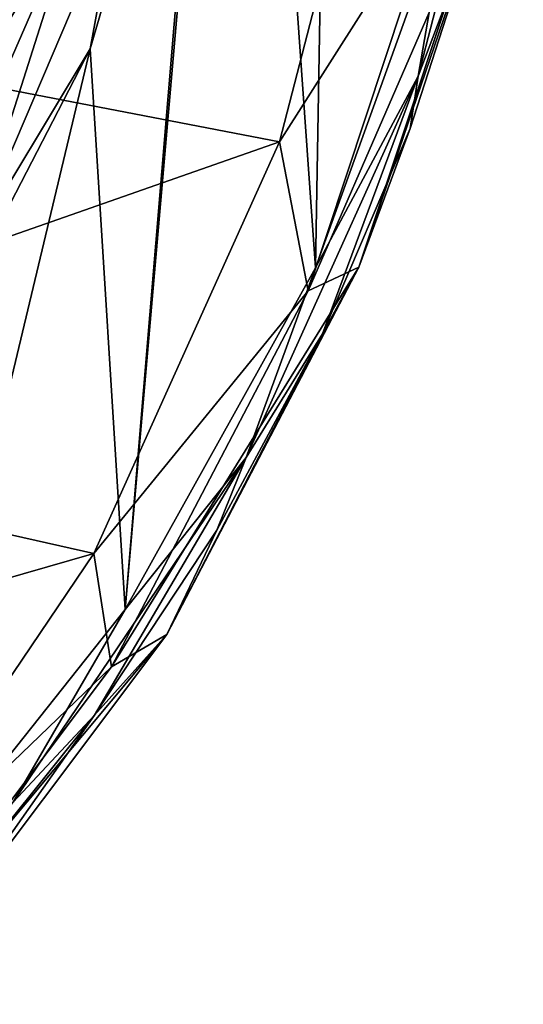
# Model space of a CAD drawing. Header units: metres. Extents: x -62 to 300, y -109 to 109.
# Tile 691 of 708: x 297.5 to 299.74, y -7.79 to -3.42. Entities that reach past the tile are written whole.
import ezdxf

# ---------------------------------------------------------------- set-up
doc = ezdxf.new("R2010")
doc.units = ezdxf.units.M
doc.layers.add('solid_500635', color=7, linetype='CONTINUOUS')

msp = doc.modelspace()

# ---------------------------------------------------------------- linework, layer by layer
at = {"layer": 'solid_500635'}
for points in [[(298.963379, 4.172844, -94.984924), (298.813812, -4.517451, -95.02491), (298.493835, 0, -95.110458)], [(298.963379, 4.172844, -94.984924), (299.407806, -2.869176, -94.866104), (298.813812, -4.517451, -95.02491)], [(297.968262, -6.036114, -95.250977), (298.321899, -1.806975, -95.156425), (298.493835, 0, -95.110458)], [(298.813812, -4.517451, -95.02491), (297.968262, -6.036114, -95.250977), (298.493835, 0, -95.110458)], [(297.968262, -6.036114, -95.250977), (297.812714, -3.54451, -95.292564), (298.321899, -1.806975, -95.156425)], [(297.931183, -2.899276, -95.375336), (298.321899, -1.806975, -95.156425), (297.812714, -3.54451, -95.292564)], [(299.736877, -1.861891, -94.737984), (299.539978, -2.954098, -94.685783), (299.269562, -3.66721, -94.86293)], [(299.736877, -1.861891, -94.737984), (299.269562, -3.66721, -94.86293), (299.407806, -2.869176, -94.866104)], [(298.653198, -3.958885, -89.455025), (299.157684, -2.009976, -89.320145), (295.839233, -3.415756, -78.223091)], [(299.376953, -2.823286, -91.109123), (299.157684, -2.009976, -89.320145), (298.653198, -3.958885, -89.455025)], [(297.065277, -4.074572, -95.647667), (297.35553, -3.34848, -95.414803), (297.663208, -2.575619, -95.487808)], [(297.065277, -4.074572, -95.647667), (297.663208, -2.575619, -95.487808), (297.770477, -2.881777, -95.459129)], [(299.58905, -2.759109, -92.883583), (299.376953, -2.823286, -91.109123), (298.781128, -4.61983, -91.268425)], [(299.58905, -2.759109, -92.883583), (298.781128, -4.61983, -91.268425), (299.006775, -4.514816, -93.039261)], [(299.58905, -2.759109, -92.883583), (299.006775, -4.514816, -93.039261), (299.539978, -2.954098, -94.685783)], [(298.781128, -4.61983, -91.268425), (299.376953, -2.823286, -91.109123), (298.653198, -3.958885, -89.455025)], [(297.065277, -4.074572, -95.647667), (297.770477, -2.881777, -95.459129), (297.083191, -4.45583, -95.642876)], [(297.083191, -4.45583, -95.642876), (297.770477, -2.881777, -95.459129), (297.274231, -4.439393, -95.550972)], [(297.770477, -2.881777, -95.459129), (297.931183, -2.899276, -95.375336), (297.274231, -4.439393, -95.550972)], [(299.269562, -3.66721, -94.86293), (298.813812, -4.517451, -95.02491), (299.407806, -2.869176, -94.866104)], [(297.274231, -4.439393, -95.550972), (297.931183, -2.899276, -95.375336), (297.812714, -3.54451, -95.292564)], [(299.006775, -4.514816, -93.039261), (299.233887, -3.899482, -94.767624), (299.539978, -2.954098, -94.685783)], [(299.269562, -3.66721, -94.86293), (299.539978, -2.954098, -94.685783), (299.233887, -3.899482, -94.767624)], [(298.653198, -3.958885, -89.455025), (295.839233, -3.415756, -78.223091), (295.152832, -5.184437, -78.406609)], [(296.894012, -7.388293, -95.538185), (296.98584, -5.145829, -95.513641), (297.812714, -3.54451, -95.292564)], [(297.968262, -6.036114, -95.250977), (296.894012, -7.388293, -95.538185), (297.812714, -3.54451, -95.292564)], [(297.274231, -4.439393, -95.550972), (297.812714, -3.54451, -95.292564), (296.98584, -5.145829, -95.513641)], [(299.269562, -3.66721, -94.86293), (298.844818, -4.811595, -94.871643), (298.50647, -5.361102, -95.06694)], [(299.269562, -3.66721, -94.86293), (298.50647, -5.361102, -95.06694), (298.813812, -4.517451, -95.02491)], [(299.269562, -3.66721, -94.86293), (299.233887, -3.899482, -94.767624), (298.844818, -4.811595, -94.871643)], [(299.006775, -4.514816, -93.039261), (298.844818, -4.811595, -94.871643), (299.233887, -3.899482, -94.767624)], [(297.829437, -5.7875, -89.675262), (298.653198, -3.958885, -89.455025), (295.152832, -5.184437, -78.406609)], [(298.781128, -4.61983, -91.268425), (298.653198, -3.958885, -89.455025), (297.829437, -5.7875, -89.675262)], [(299.006775, -4.514816, -93.039261), (298.781128, -4.61983, -91.268425), (297.907776, -6.290356, -91.50193)], [(299.006775, -4.514816, -93.039261), (297.907776, -6.290356, -91.50193), (298.153259, -6.147369, -93.267464)], [(298.50647, -5.361102, -95.06694), (297.968262, -6.036114, -95.250977), (298.813812, -4.517451, -95.02491)], [(299.006775, -4.514816, -93.039261), (298.153259, -6.147369, -93.267464), (298.844818, -4.811595, -94.871643)], [(297.907776, -6.290356, -91.50193), (298.781128, -4.61983, -91.268425), (297.829437, -5.7875, -89.675262)], [(298.153259, -6.147369, -93.267464), (298.376099, -5.682658, -94.996964), (298.844818, -4.811595, -94.871643)], [(298.50647, -5.361102, -95.06694), (298.844818, -4.811595, -94.871643), (298.376099, -5.682658, -94.996964)], [(297.829437, -5.7875, -89.675262), (295.152832, -5.184437, -78.406609), (294.178711, -6.836073, -78.667046)], [(298.50647, -5.361102, -95.06694), (297.831726, -6.50524, -95.142502), (297.470856, -6.8921, -95.343834)], [(298.50647, -5.361102, -95.06694), (297.470856, -6.8921, -95.343834), (297.968262, -6.036114, -95.250977)], [(298.50647, -5.361102, -95.06694), (298.376099, -5.682658, -94.996964), (297.831726, -6.50524, -95.142502)], [(298.153259, -6.147369, -93.267464), (297.831726, -6.50524, -95.142502), (298.376099, -5.682658, -94.996964)], [(296.711426, -7.440266, -89.974174), (297.829437, -5.7875, -89.675262), (294.178711, -6.836073, -78.667046)], [(297.907776, -6.290356, -91.50193), (297.829437, -5.7875, -89.675262), (296.711426, -7.440266, -89.974174)], [(297.470856, -6.8921, -95.343834), (296.894012, -7.388293, -95.538185), (297.968262, -6.036114, -95.250977)], [(298.153259, -6.147369, -93.267464), (297.907776, -6.290356, -91.50193), (296.78067, -7.789298, -91.803268)], [(298.153259, -6.147369, -93.267464), (296.78067, -7.789298, -91.803268), (297.051788, -7.612238, -93.561951)], [(298.153259, -6.147369, -93.267464), (297.051788, -7.612238, -93.561951), (297.831726, -6.50524, -95.142502)], [(296.78067, -7.789298, -91.803268), (297.907776, -6.290356, -91.50193), (296.711426, -7.440266, -89.974174)], [(297.051788, -7.612238, -93.561951), (297.21637, -7.272318, -95.307022), (297.831726, -6.50524, -95.142502)], [(297.470856, -6.8921, -95.343834), (297.831726, -6.50524, -95.142502), (297.21637, -7.272318, -95.307022)]]:
    msp.add_3dface(points, dxfattribs=at)

doc.saveas('drawing.dxf')
